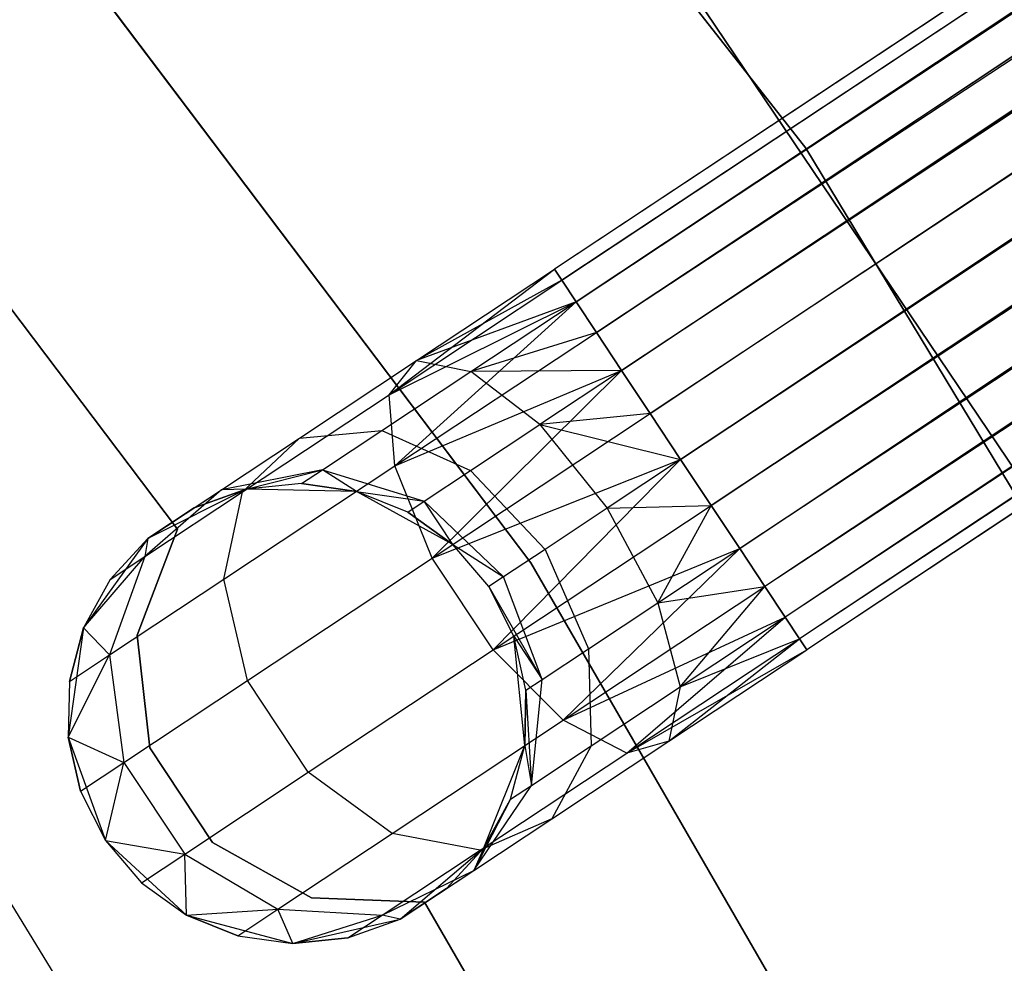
# Model space of a CAD drawing. Extents: x -189 to 189, y -189 to 189.
# Tile 273 of 338: x 33.17 to 37.45, y 21.64 to 25.75. Entities that reach past the tile are written whole.
import ezdxf

# ---------------------------------------------------------------- set-up
doc = ezdxf.new("R2010")
doc.units = 0
doc.header["$LTSCALE"] = 25.4
doc.layers.get('0').update_dxf_attribs({"linetype": 'CONTINUOUS'})

# ---------------------------------------------------------------- blocks, each defined once
blk = doc.blocks.new('NL2500012474_STL')
at = {"color": 0}
for p, q in [((331.2076, 93.8981, 177.3795), (226.8059, 24.719, 177.6205)), ((331.2076, 93.8981, 177.3795), (226.8059, 24.719, 177.3795)), ((331.2076, 93.8981, 177.3795), (226.8059, 24.719, 177.6205)), ((331.2076, 93.8981, 177.3795), (226.8059, 24.719, 177.3795)), ((226.8377, 24.6709, 177.1454), (331.2076, 93.8981, 177.3795)), ((226.8377, 24.6709, 177.1454), (331.2076, 93.8981, 177.3795)), ((226.8996, 24.5775, 176.9319), (331.2076, 93.8981, 177.3795)), ((226.8996, 24.5775, 176.9319), (331.2076, 93.8981, 177.3795)), ((331.2395, 93.85, 177.8546), (226.8059, 24.719, 177.6205)), ((331.2395, 93.85, 177.8546), (226.8059, 24.719, 177.6205)), ((331.2395, 93.85, 177.8546), (226.8377, 24.6709, 177.8546)), ((331.2395, 93.85, 177.8546), (226.8377, 24.6709, 177.8546)), ((331.2395, 93.85, 177.8546), (226.8996, 24.5775, 178.0681)), ((331.2395, 93.85, 177.8546), (226.8996, 24.5775, 178.0681)), ((226.8996, 24.5775, 176.9319), (331.3014, 93.7566, 176.9319)), ((226.8996, 24.5775, 176.9319), (331.3014, 93.7566, 176.9319)), ((226.9879, 24.4442, 176.7515), (331.3014, 93.7566, 176.9319)), ((226.9879, 24.4442, 176.7515), (331.3014, 93.7566, 176.9319)), ((227.0975, 24.2789, 176.6146), (331.3014, 93.7566, 176.9319)), ((227.0975, 24.2789, 176.6146), (331.3014, 93.7566, 176.9319)), ((331.3896, 93.6233, 178.2485), (226.8996, 24.5775, 178.0681)), ((331.3896, 93.6233, 178.2485), (226.8996, 24.5775, 178.0681)), ((331.3896, 93.6233, 178.2485), (226.9879, 24.4442, 178.2485)), ((331.3896, 93.6233, 178.2485), (226.9879, 24.4442, 178.2485)), ((331.4992, 93.4579, 176.6146), (227.0975, 24.2789, 176.6146)), ((331.4992, 93.4579, 176.6146), (227.0975, 24.2789, 176.6146)), ((227.222, 24.091, 176.5291), (331.4992, 93.4579, 176.6146)), ((227.222, 24.091, 176.5291), (331.4992, 93.4579, 176.6146)), ((227.3542, 23.8915, 176.5), (331.4992, 93.4579, 176.6146)), ((227.3542, 23.8915, 176.5), (331.4992, 93.4579, 176.6146)), ((331.6237, 93.2701, 178.4709), (226.9879, 24.4442, 178.2485)), ((331.6237, 93.2701, 178.4709), (226.9879, 24.4442, 178.2485)), ((331.6237, 93.2701, 178.4709), (227.0975, 24.2789, 178.3855)), ((331.6237, 93.2701, 178.4709), (227.0975, 24.2789, 178.3855)), ((331.6237, 93.2701, 178.4709), (227.222, 24.091, 178.4709)), ((331.6237, 93.2701, 178.4709), (227.222, 24.091, 178.4709)), ((331.756, 93.0706, 178.5), (227.3542, 23.8915, 178.5)), ((331.756, 93.0706, 178.5), (227.3542, 23.8915, 178.5)), ((227.3542, 23.8915, 176.5), (331.756, 93.0706, 176.5)), ((227.3542, 23.8915, 176.5), (331.756, 93.0706, 176.5)), ((227.4864, 23.692, 176.5291), (331.756, 93.0706, 176.5)), ((227.4864, 23.692, 176.5291), (331.756, 93.0706, 176.5)), ((227.6109, 23.5041, 176.6146), (331.756, 93.0706, 176.5)), ((227.6109, 23.5041, 176.6146), (331.756, 93.0706, 176.5)), ((331.8881, 92.8711, 178.4709), (227.4864, 23.692, 178.4709)), ((331.8881, 92.8711, 178.4709), (227.4864, 23.692, 178.4709)), ((332.0126, 92.6832, 176.6146), (227.6109, 23.5041, 176.6146)), ((332.0126, 92.6832, 176.6146), (227.6109, 23.5041, 176.6146)), ((332.0126, 92.6832, 176.6146), (227.7205, 23.3387, 176.7515)), ((332.0126, 92.6832, 176.6146), (227.7205, 23.3387, 176.7515)), ((332.0126, 92.6832, 176.6146), (227.8088, 23.2054, 176.9319)), ((332.0126, 92.6832, 176.6146), (227.8088, 23.2054, 176.9319)), ((332.1222, 92.5178, 178.2485), (227.4864, 23.692, 178.4709)), ((332.1222, 92.5178, 178.2485), (227.4864, 23.692, 178.4709)), ((332.1222, 92.5178, 178.2485), (227.6109, 23.5041, 178.3855)), ((332.1222, 92.5178, 178.2485), (227.6109, 23.5041, 178.3855)), ((332.1222, 92.5178, 178.2485), (227.7205, 23.3387, 178.2485)), ((332.1222, 92.5178, 178.2485), (227.7205, 23.3387, 178.2485)), ((332.2105, 92.3845, 176.9319), (227.8088, 23.2054, 176.9319)), ((332.2105, 92.3845, 176.9319), (227.8088, 23.2054, 176.9319)), ((332.2105, 92.3845, 176.9319), (227.8707, 23.112, 177.1454)), ((332.2105, 92.3845, 176.9319), (227.8707, 23.112, 177.1454)), ((332.2105, 92.3845, 176.9319), (227.9025, 23.0639, 177.3795)), ((332.2105, 92.3845, 176.9319), (227.9025, 23.0639, 177.3795)), ((332.2724, 92.2911, 177.8546), (227.7205, 23.3387, 178.2485)), ((332.2724, 92.2911, 177.8546), (227.7205, 23.3387, 178.2485)), ((332.2724, 92.2911, 177.8546), (227.8088, 23.2054, 178.0681)), ((332.2724, 92.2911, 177.8546), (227.8088, 23.2054, 178.0681)), ((332.2724, 92.2911, 177.8546), (227.8707, 23.112, 177.8546)), ((332.2724, 92.2911, 177.8546), (227.8707, 23.112, 177.8546)), ((332.3043, 92.243, 177.3795), (227.8707, 23.112, 177.8546)), ((332.3043, 92.243, 177.3795), (227.8707, 23.112, 177.8546)), ((332.3043, 92.243, 177.3795), (227.9025, 23.0639, 177.3795)), ((332.3043, 92.243, 177.3795), (227.9025, 23.0639, 177.6205)), ((332.3043, 92.243, 177.3795), (227.9025, 23.0639, 177.3795)), ((332.3043, 92.243, 177.3795), (227.9025, 23.0639, 177.6205)), ((227.8987, 25.2444, 186), (224.5884, 29.4697, 186)), ((224.5884, 29.4697, 178.5), (227.8987, 25.2444, 178.5)), ((227.8987, 25.2444, 186), (224.5884, 29.4697, 186)), ((224.5884, 29.4697, 178.5), (227.8987, 25.2444, 178.5)), ((223.5538, 27.6126, 186), (226.7035, 23.4418, 186)), ((226.7035, 23.4418, 178.5), (223.5538, 27.6126, 178.5)), ((226.7035, 23.4418, 178.5), (223.5538, 27.6126, 178.5)), ((223.5538, 27.6126, 186), (226.7035, 23.4418, 186)), ((229.6583, 22.5815, 186), (226.6561, 27.0384, 186)), ((226.6561, 27.0384, 187), (229.6583, 22.5815, 187)), ((229.6583, 22.5815, 186), (226.6561, 27.0384, 186)), ((226.6561, 27.0384, 187), (229.6583, 22.5815, 187)), ((223.2752, 26.0932, 185), (225.1669, 23.5881, 185)), ((225.1669, 23.5881, 183), (223.2752, 26.0932, 183)), ((225.1669, 23.5881, 183), (223.2752, 26.0932, 183)), ((223.2752, 26.0932, 185), (225.1669, 23.5881, 185)), ((230.6756, 20.6508, 186), (227.8987, 25.2444, 186)), ((227.8987, 25.2444, 178.5), (230.6756, 20.6508, 178.5)), ((227.8987, 25.2444, 186), (227.8987, 25.2444, 178.5)), ((230.6756, 20.6508, 186), (227.8987, 25.2444, 186)), ((227.8987, 25.2444, 178.5), (230.6756, 20.6508, 178.5)), ((227.8987, 25.2444, 186), (227.8987, 25.2444, 178.5)), ((226.0866, 24.1732, 177.3246), (226.8059, 24.719, 177.3795)), ((226.0866, 24.1732, 177.3246), (226.8059, 24.719, 177.3795)), ((226.2063, 24.3217, 177.7636), (226.8059, 24.719, 177.3795)), ((226.2063, 24.3217, 177.7636), (226.8059, 24.719, 177.6205)), ((226.2063, 24.3217, 177.7636), (226.8059, 24.719, 177.3795)), ((226.2063, 24.3217, 177.7636), (226.8059, 24.719, 177.6205)), ((226.8059, 24.719, 177.3795), (226.8377, 24.6709, 177.1454)), ((226.8377, 24.6709, 177.8546), (226.8059, 24.719, 177.6205)), ((226.8377, 24.6709, 177.8546), (226.8059, 24.719, 177.6205)), ((226.8059, 24.719, 177.3795), (226.8377, 24.6709, 177.1454)), ((226.0866, 24.1732, 177.3246), (226.8377, 24.6709, 177.1454)), ((226.0866, 24.1732, 177.3246), (226.8377, 24.6709, 177.1454)), ((226.8377, 24.6709, 177.8546), (226.2063, 24.3217, 177.7636)), ((226.8377, 24.6709, 177.8546), (226.2063, 24.3217, 177.7636)), ((226.8377, 24.6709, 177.1454), (226.8996, 24.5775, 176.9319)), ((226.8996, 24.5775, 178.0681), (226.8377, 24.6709, 177.8546)), ((226.8996, 24.5775, 178.0681), (226.8377, 24.6709, 177.8546)), ((226.8377, 24.6709, 177.1454), (226.8996, 24.5775, 176.9319)), ((226.0866, 24.1732, 177.3246), (226.8996, 24.5775, 176.9319)), ((226.0866, 24.1732, 177.3246), (226.8996, 24.5775, 176.9319)), ((226.1111, 23.8633, 176.9607), (226.8996, 24.5775, 176.9319)), ((226.1111, 23.8633, 176.9607), (226.8996, 24.5775, 176.9319)), ((226.8996, 24.5775, 178.0681), (226.2063, 24.3217, 177.7636)), ((226.8996, 24.5775, 178.0681), (226.2063, 24.3217, 177.7636)), ((226.4428, 24.2748, 178.1771), (226.8996, 24.5775, 178.0681)), ((226.4428, 24.2748, 178.1771), (226.8996, 24.5775, 178.0681)), ((226.8996, 24.5775, 176.9319), (226.9879, 24.4442, 176.7515)), ((226.9879, 24.4442, 178.2485), (226.8996, 24.5775, 178.0681)), ((226.9879, 24.4442, 178.2485), (226.8996, 24.5775, 178.0681)), ((226.8996, 24.5775, 176.9319), (226.9879, 24.4442, 176.7515)), ((226.1111, 23.8633, 176.9607), (226.9879, 24.4442, 176.7515)), ((226.1111, 23.8633, 176.9607), (226.9879, 24.4442, 176.7515)), ((226.9879, 24.4442, 178.2485), (226.4428, 24.2748, 178.1771)), ((226.9879, 24.4442, 178.2485), (226.4428, 24.2748, 178.1771)), ((226.9879, 24.4442, 176.7515), (227.0975, 24.2789, 176.6146)), ((227.0975, 24.2789, 178.3855), (226.9879, 24.4442, 178.2485)), ((227.0975, 24.2789, 178.3855), (226.9879, 24.4442, 178.2485)), ((226.9879, 24.4442, 176.7515), (227.0975, 24.2789, 176.6146)), ((225.698, 23.9849, 178.171), (226.2063, 24.3217, 177.7636)), ((225.698, 23.9849, 178.171), (226.2063, 24.3217, 177.7636)), ((226.0866, 24.1732, 177.3246), (226.2063, 24.3217, 177.7636)), ((226.0866, 24.1732, 177.3246), (226.2063, 24.3217, 177.7636)), ((226.2063, 24.3217, 177.7636), (226.4428, 24.2748, 178.1771)), ((226.2063, 24.3217, 177.7636), (226.4428, 24.2748, 178.1771)), ((226.0556, 24.0182, 178.4875), (226.4428, 24.2748, 178.1771)), ((226.0556, 24.0182, 178.4875), (226.4428, 24.2748, 178.1771)), ((226.1111, 23.8633, 176.9607), (227.0975, 24.2789, 176.6146)), ((226.1111, 23.8633, 176.9607), (227.0975, 24.2789, 176.6146)), ((226.2743, 23.4629, 176.7552), (227.0975, 24.2789, 176.6146)), ((226.2743, 23.4629, 176.7552), (227.0975, 24.2789, 176.6146)), ((227.0975, 24.2789, 178.3855), (226.4428, 24.2748, 178.1771)), ((227.0975, 24.2789, 178.3855), (226.4428, 24.2748, 178.1771)), ((226.742, 24.0433, 178.4703), (226.4428, 24.2748, 178.1771)), ((226.742, 24.0433, 178.4703), (226.4428, 24.2748, 178.1771)), ((227.0975, 24.2789, 178.3855), (226.742, 24.0433, 178.4703)), ((227.0975, 24.2789, 178.3855), (226.742, 24.0433, 178.4703)), ((227.0975, 24.2789, 176.6146), (227.222, 24.091, 176.5291)), ((227.222, 24.091, 178.4709), (227.0975, 24.2789, 178.3855)), ((227.222, 24.091, 178.4709), (227.0975, 24.2789, 178.3855)), ((227.0975, 24.2789, 176.6146), (227.222, 24.091, 176.5291)), ((225.4498, 23.7512, 177.8351), (226.0866, 24.1732, 177.3246)), ((225.4498, 23.7512, 177.8351), (226.0866, 24.1732, 177.3246)), ((226.1111, 23.8633, 176.9607), (226.0866, 24.1732, 177.3246)), ((226.1111, 23.8633, 176.9607), (226.0866, 24.1732, 177.3246)), ((226.2743, 23.4629, 176.7552), (227.222, 24.091, 176.5291)), ((226.2743, 23.4629, 176.7552), (227.222, 24.091, 176.5291)), ((227.222, 24.091, 178.4709), (226.742, 24.0433, 178.4703)), ((227.222, 24.091, 178.4709), (226.742, 24.0433, 178.4703)), ((227.222, 24.091, 176.5291), (227.3542, 23.8915, 176.5)), ((227.3542, 23.8915, 178.5), (227.222, 24.091, 178.4709)), ((227.3542, 23.8915, 178.5), (227.222, 24.091, 178.4709)), ((227.222, 24.091, 176.5291), (227.3542, 23.8915, 176.5)), ((225.698, 23.9849, 178.171), (226.0556, 24.0182, 178.4875)), ((225.698, 23.9849, 178.171), (226.0556, 24.0182, 178.4875)), ((225.7968, 23.8468, 178.952), (226.0556, 24.0182, 178.4875)), ((225.7968, 23.8468, 178.952), (226.0556, 24.0182, 178.4875)), ((226.0556, 24.0182, 178.4875), (226.4406, 23.8435, 178.7119)), ((226.0556, 24.0182, 178.4875), (226.4406, 23.8435, 178.7119)), ((226.4406, 23.8435, 178.7119), (226.742, 24.0433, 178.4703)), ((226.4406, 23.8435, 178.7119), (226.742, 24.0433, 178.4703)), ((226.742, 24.0433, 178.4703), (227.3542, 23.8915, 178.5)), ((226.742, 24.0433, 178.4703), (227.3542, 23.8915, 178.5)), ((226.742, 24.0433, 178.4703), (227.0352, 23.6801, 178.5761)), ((226.742, 24.0433, 178.4703), (227.0352, 23.6801, 178.5761)), ((225.3584, 23.7599, 178.7808), (225.698, 23.9849, 178.171)), ((225.3584, 23.7599, 178.7808), (225.698, 23.9849, 178.171)), ((225.4498, 23.7512, 177.8351), (225.698, 23.9849, 178.171)), ((225.4498, 23.7512, 177.8351), (225.698, 23.9849, 178.171)), ((226.2743, 23.4629, 176.7552), (227.3542, 23.8915, 176.5)), ((226.2743, 23.4629, 176.7552), (227.3542, 23.8915, 176.5)), ((226.5387, 23.064, 176.7552), (227.3542, 23.8915, 176.5)), ((226.5387, 23.064, 176.7552), (227.3542, 23.8915, 176.5)), ((227.3542, 23.8915, 178.5), (227.0352, 23.6801, 178.5761)), ((227.3542, 23.8915, 178.5), (227.0352, 23.6801, 178.5761)), ((227.4864, 23.692, 178.4709), (227.3542, 23.8915, 178.5)), ((227.3542, 23.8915, 176.5), (227.4864, 23.692, 176.5291)), ((227.4864, 23.692, 178.4709), (227.3542, 23.8915, 178.5)), ((227.3542, 23.8915, 176.5), (227.4864, 23.692, 176.5291)), ((225.7968, 23.8468, 178.952), (225.3584, 23.7599, 178.7808)), ((225.7968, 23.8468, 178.952), (225.3584, 23.7599, 178.7808)), ((225.3678, 23.3707, 177.5565), (226.1111, 23.8633, 176.9607)), ((225.3678, 23.3707, 177.5565), (226.1111, 23.8633, 176.9607)), ((225.4661, 23.762, 179.5), (225.7968, 23.8468, 178.952)), ((225.4661, 23.762, 179.5), (225.7968, 23.8468, 178.952)), ((225.706, 23.7865, 179.5), (225.7968, 23.8468, 178.952)), ((225.706, 23.7865, 179.5), (225.7968, 23.8468, 178.952)), ((225.7968, 23.8468, 178.952), (226.2392, 23.7101, 179.0735)), ((225.9447, 23.753, 179.5), (225.7968, 23.8468, 178.952)), ((225.9447, 23.753, 179.5), (225.7968, 23.8468, 178.952)), ((225.7968, 23.8468, 178.952), (226.2392, 23.7101, 179.0735)), ((226.2743, 23.4629, 176.7552), (226.1111, 23.8633, 176.9607)), ((226.2743, 23.4629, 176.7552), (226.1111, 23.8633, 176.9607)), ((226.2392, 23.7101, 179.0735), (226.4406, 23.8435, 178.7119)), ((226.2392, 23.7101, 179.0735), (226.4406, 23.8435, 178.7119)), ((226.4406, 23.8435, 178.7119), (226.7648, 23.5009, 178.7929)), ((226.4406, 23.8435, 178.7119), (226.7648, 23.5009, 178.7929)), ((225.3584, 23.7599, 178.7808), (225.0243, 23.4693, 178.599)), ((225.3584, 23.7599, 178.7808), (225.0243, 23.4693, 178.599)), ((225.4661, 23.762, 185), (225.0382, 23.5477, 185)), ((225.4661, 23.762, 185), (225.0382, 23.5477, 185)), ((225.0382, 23.5477, 179.5), (225.3584, 23.7599, 178.7808)), ((225.0382, 23.5477, 179.5), (225.3584, 23.7599, 178.7808)), ((225.4661, 23.762, 179.5), (225.2392, 23.6808, 179.5)), ((225.2392, 23.6808, 179.5), (225.4661, 23.762, 185)), ((225.2392, 23.6808, 179.5), (225.4661, 23.762, 185)), ((225.4661, 23.762, 179.5), (225.2392, 23.6808, 179.5)), ((225.2392, 23.6808, 179.5), (225.3584, 23.7599, 178.7808)), ((225.2392, 23.6808, 179.5), (225.3584, 23.7599, 178.7808)), ((225.4661, 23.762, 179.5), (225.3584, 23.7599, 178.7808)), ((225.4661, 23.762, 179.5), (225.3584, 23.7599, 178.7808)), ((225.706, 23.7865, 179.5), (225.4661, 23.762, 185)), ((225.706, 23.7865, 179.5), (225.4661, 23.762, 179.5)), ((225.706, 23.7865, 179.5), (225.4661, 23.762, 185)), ((225.706, 23.7865, 179.5), (225.4661, 23.762, 179.5)), ((225.9447, 23.753, 185), (225.4661, 23.762, 185)), ((225.9447, 23.753, 185), (225.4661, 23.762, 185)), ((225.4661, 23.762, 179.5), (225.4661, 23.762, 185)), ((225.4661, 23.762, 179.5), (225.4661, 23.762, 185)), ((225.9447, 23.753, 179.5), (225.706, 23.7865, 179.5)), ((225.706, 23.7865, 179.5), (225.9447, 23.753, 185)), ((225.706, 23.7865, 179.5), (225.9447, 23.753, 185)), ((225.9447, 23.753, 179.5), (225.706, 23.7865, 179.5)), ((225.0243, 23.4693, 178.599), (225.4498, 23.7512, 177.8351)), ((225.0243, 23.4693, 178.599), (225.4498, 23.7512, 177.8351)), ((225.3678, 23.3707, 177.5565), (225.4498, 23.7512, 177.8351)), ((225.3678, 23.3707, 177.5565), (225.4498, 23.7512, 177.8351)), ((226.3642, 23.5225, 185), (225.9447, 23.753, 185)), ((226.1684, 23.6632, 179.5), (225.9447, 23.753, 185)), ((226.3642, 23.5225, 185), (225.9447, 23.753, 185)), ((226.1684, 23.6632, 179.5), (225.9447, 23.753, 179.5)), ((225.9447, 23.753, 179.5), (225.9447, 23.753, 185)), ((226.1684, 23.6632, 179.5), (225.9447, 23.753, 185)), ((225.9447, 23.753, 179.5), (225.9447, 23.753, 185)), ((225.9447, 23.753, 179.5), (226.2392, 23.7101, 179.0735)), ((225.9447, 23.753, 179.5), (226.2392, 23.7101, 179.0735)), ((226.1684, 23.6632, 179.5), (225.9447, 23.753, 179.5)), ((225.2392, 23.6808, 179.5), (225.0382, 23.5477, 185)), ((225.2392, 23.6808, 179.5), (225.0382, 23.5477, 185)), ((226.1684, 23.6632, 179.5), (226.2392, 23.7101, 179.0735)), ((226.1684, 23.6632, 179.5), (226.2392, 23.7101, 179.0735)), ((226.3642, 23.5225, 179.5), (226.2392, 23.7101, 179.0735)), ((226.2392, 23.7101, 179.0735), (226.5841, 23.3811, 179.1173)), ((226.2392, 23.7101, 179.0735), (226.5841, 23.3811, 179.1173)), ((226.3642, 23.5225, 179.5), (226.2392, 23.7101, 179.0735)), ((226.5387, 23.064, 176.7552), (227.4864, 23.692, 176.5291)), ((226.5387, 23.064, 176.7552), (227.4864, 23.692, 176.5291)), ((227.0352, 23.6801, 178.5761), (226.7648, 23.5009, 178.7929)), ((227.0352, 23.6801, 178.5761), (226.7648, 23.5009, 178.7929)), ((227.0352, 23.6801, 178.5761), (227.4864, 23.692, 178.4709)), ((227.0352, 23.6801, 178.5761), (227.4864, 23.692, 178.4709)), ((227.0352, 23.6801, 178.5761), (227.2554, 23.2685, 178.4703)), ((227.0352, 23.6801, 178.5761), (227.2554, 23.2685, 178.4703)), ((227.2554, 23.2685, 178.4703), (227.4864, 23.692, 178.4709)), ((227.2554, 23.2685, 178.4703), (227.4864, 23.692, 178.4709)), ((227.6109, 23.5041, 178.3855), (227.4864, 23.692, 178.4709)), ((227.4864, 23.692, 176.5291), (227.6109, 23.5041, 176.6146)), ((227.6109, 23.5041, 178.3855), (227.4864, 23.692, 178.4709)), ((227.4864, 23.692, 176.5291), (227.6109, 23.5041, 176.6146)), ((226.3642, 23.5225, 179.5), (226.1684, 23.6632, 179.5)), ((226.1684, 23.6632, 179.5), (226.3642, 23.5225, 185)), ((226.1684, 23.6632, 179.5), (226.3642, 23.5225, 185)), ((226.3642, 23.5225, 179.5), (226.1684, 23.6632, 179.5)), ((225.1669, 23.5881, 185), (224.9923, 23.1273, 185)), ((224.9923, 23.1273, 183), (225.1669, 23.5881, 183)), ((224.9923, 23.1273, 183), (225.1669, 23.5881, 183)), ((225.1669, 23.5881, 185), (224.9923, 23.1273, 185)), ((225.1669, 23.5881, 185), (225.1669, 23.5881, 183)), ((225.1669, 23.5881, 185), (225.1669, 23.5881, 183)), ((225.0382, 23.5477, 185), (224.7589, 23.159, 185)), ((225.0382, 23.5477, 185), (224.7589, 23.159, 185)), ((225.0382, 23.5477, 179.5), (224.8749, 23.3703, 179.5)), ((224.8749, 23.3703, 179.5), (225.0382, 23.5477, 185)), ((224.8749, 23.3703, 179.5), (225.0382, 23.5477, 185)), ((225.0382, 23.5477, 179.5), (224.8749, 23.3703, 179.5)), ((225.0382, 23.5477, 179.5), (225.0243, 23.4693, 178.599)), ((225.0382, 23.5477, 179.5), (225.0243, 23.4693, 178.599)), ((225.0382, 23.5477, 179.5), (225.0382, 23.5477, 185)), ((225.0382, 23.5477, 179.5), (225.0382, 23.5477, 185)), ((226.5206, 23.3391, 185), (226.3642, 23.5225, 185)), ((226.5206, 23.3391, 179.5), (226.3642, 23.5225, 179.5)), ((226.3642, 23.5225, 179.5), (226.3642, 23.5225, 185)), ((226.5206, 23.3391, 185), (226.3642, 23.5225, 185)), ((226.3642, 23.5225, 179.5), (226.3642, 23.5225, 185)), ((226.3642, 23.5225, 179.5), (226.5841, 23.3811, 179.1173)), ((226.3642, 23.5225, 179.5), (226.5841, 23.3811, 179.1173)), ((226.5206, 23.3391, 179.5), (226.3642, 23.5225, 179.5)), ((226.5387, 23.064, 176.7552), (227.6109, 23.5041, 176.6146)), ((226.5387, 23.064, 176.7552), (227.6109, 23.5041, 176.6146)), ((226.7648, 23.5009, 178.7929), (226.5841, 23.3811, 179.1173)), ((226.7648, 23.5009, 178.7929), (226.5841, 23.3811, 179.1173)), ((226.7648, 23.5009, 178.7929), (226.9539, 23.0687, 178.7119)), ((226.7648, 23.5009, 178.7929), (226.9539, 23.0687, 178.7119)), ((226.8437, 22.7577, 176.9607), (227.6109, 23.5041, 176.6146)), ((226.8437, 22.7577, 176.9607), (227.6109, 23.5041, 176.6146)), ((227.2554, 23.2685, 178.4703), (227.6109, 23.5041, 178.3855)), ((227.2554, 23.2685, 178.4703), (227.6109, 23.5041, 178.3855)), ((227.7205, 23.3387, 178.2485), (227.6109, 23.5041, 178.3855)), ((227.6109, 23.5041, 176.6146), (227.7205, 23.3387, 176.7515)), ((227.6109, 23.5041, 176.6146), (227.7205, 23.3387, 176.7515)), ((227.7205, 23.3387, 178.2485), (227.6109, 23.5041, 178.3855)), ((224.7589, 23.159, 179.5), (225.0243, 23.4693, 178.599)), ((224.7589, 23.159, 179.5), (225.0243, 23.4693, 178.599)), ((225.0243, 23.4693, 178.599), (224.8712, 23.0416, 178.4482)), ((225.0243, 23.4693, 178.599), (224.8712, 23.0416, 178.4482)), ((224.8749, 23.3703, 179.5), (225.0243, 23.4693, 178.599)), ((224.8749, 23.3703, 179.5), (225.0243, 23.4693, 178.599)), ((225.4708, 22.9306, 177.3992), (226.2743, 23.4629, 176.7552)), ((225.4708, 22.9306, 177.3992), (226.2743, 23.4629, 176.7552)), ((226.5387, 23.064, 176.7552), (226.2743, 23.4629, 176.7552)), ((226.5387, 23.064, 176.7552), (226.2743, 23.4629, 176.7552)), ((226.7035, 23.4418, 186), (229.3168, 18.9155, 186)), ((229.3168, 18.9155, 178.5), (226.7035, 23.4418, 178.5)), ((226.7035, 23.4418, 178.5), (226.7035, 23.4418, 186)), ((226.7035, 23.4418, 178.5), (226.7035, 23.4418, 186)), ((229.3168, 18.9155, 178.5), (226.7035, 23.4418, 178.5)), ((226.7035, 23.4418, 186), (229.3168, 18.9155, 186)), ((224.8712, 23.0416, 178.4482), (225.3678, 23.3707, 177.5565)), ((224.8712, 23.0416, 178.4482), (225.3678, 23.3707, 177.5565)), ((225.4708, 22.9306, 177.3992), (225.3678, 23.3707, 177.5565)), ((225.4708, 22.9306, 177.3992), (225.3678, 23.3707, 177.5565)), ((226.5841, 23.3811, 179.1173), (226.5206, 23.3391, 179.5)), ((226.5841, 23.3811, 179.1173), (226.5206, 23.3391, 179.5)), ((226.7525, 22.9353, 179.0735), (226.5841, 23.3811, 179.1173)), ((226.7525, 22.9353, 179.0735), (226.5841, 23.3811, 179.1173)), ((224.8749, 23.3703, 179.5), (224.7589, 23.159, 185)), ((224.8749, 23.3703, 179.5), (224.7589, 23.159, 179.5)), ((224.8749, 23.3703, 179.5), (224.7589, 23.159, 185)), ((224.8749, 23.3703, 179.5), (224.7589, 23.159, 179.5)), ((226.6286, 23.1235, 185), (226.5206, 23.3391, 185)), ((226.6286, 23.1235, 179.5), (226.5206, 23.3391, 179.5)), ((226.5206, 23.3391, 179.5), (226.5206, 23.3391, 185)), ((226.6286, 23.1235, 185), (226.5206, 23.3391, 185)), ((226.5206, 23.3391, 179.5), (226.5206, 23.3391, 185)), ((226.5206, 23.3391, 179.5), (226.7525, 22.9353, 179.0735)), ((226.6286, 23.1235, 179.5), (226.5206, 23.3391, 179.5)), ((226.5206, 23.3391, 179.5), (226.7525, 22.9353, 179.0735)), ((226.8437, 22.7577, 176.9607), (227.7205, 23.3387, 176.7515)), ((226.8437, 22.7577, 176.9607), (227.7205, 23.3387, 176.7515)), ((227.2554, 23.2685, 178.4703), (227.7205, 23.3387, 178.2485)), ((227.2554, 23.2685, 178.4703), (227.7205, 23.3387, 178.2485)), ((227.352, 22.9027, 178.1771), (227.7205, 23.3387, 178.2485)), ((227.352, 22.9027, 178.1771), (227.7205, 23.3387, 178.2485)), ((227.8088, 23.2054, 178.0681), (227.7205, 23.3387, 178.2485)), ((227.7205, 23.3387, 176.7515), (227.8088, 23.2054, 176.9319)), ((227.7205, 23.3387, 176.7515), (227.8088, 23.2054, 176.9319)), ((227.8088, 23.2054, 178.0681), (227.7205, 23.3387, 178.2485)), ((226.9539, 23.0687, 178.7119), (227.2554, 23.2685, 178.4703)), ((226.9539, 23.0687, 178.7119), (227.2554, 23.2685, 178.4703)), ((227.2554, 23.2685, 178.4703), (227.352, 22.9027, 178.1771)), ((227.2554, 23.2685, 178.4703), (227.352, 22.9027, 178.1771)), ((226.8437, 22.7577, 176.9607), (227.8088, 23.2054, 176.9319)), ((226.8437, 22.7577, 176.9607), (227.8088, 23.2054, 176.9319)), ((227.1196, 22.6143, 177.3246), (227.8088, 23.2054, 176.9319)), ((227.1196, 22.6143, 177.3246), (227.8088, 23.2054, 176.9319)), ((227.352, 22.9027, 178.1771), (227.8088, 23.2054, 178.0681)), ((227.352, 22.9027, 178.1771), (227.8088, 23.2054, 178.0681)), ((227.8707, 23.112, 177.8546), (227.8088, 23.2054, 178.0681)), ((227.8088, 23.2054, 176.9319), (227.8707, 23.112, 177.1454)), ((227.8088, 23.2054, 176.9319), (227.8707, 23.112, 177.1454)), ((227.8707, 23.112, 177.8546), (227.8088, 23.2054, 178.0681)), ((224.7589, 23.159, 185), (224.6922, 22.685, 185)), ((224.7589, 23.159, 185), (224.6922, 22.685, 185)), ((224.7589, 23.159, 179.5), (224.6968, 22.9261, 179.5)), ((224.6968, 22.9261, 179.5), (224.7589, 23.159, 185)), ((224.6968, 22.9261, 179.5), (224.7589, 23.159, 185)), ((224.7589, 23.159, 179.5), (224.6968, 22.9261, 179.5)), ((224.7589, 23.159, 179.5), (224.7589, 23.159, 185)), ((224.7589, 23.159, 179.5), (224.7589, 23.159, 185)), ((224.7589, 23.159, 179.5), (224.8712, 23.0416, 178.4482)), ((224.7589, 23.159, 179.5), (224.8712, 23.0416, 178.4482)), ((224.9923, 23.1273, 185), (224.9923, 23.1273, 183)), ((224.9923, 23.1273, 185), (224.9923, 23.1273, 183)), ((224.9923, 23.1273, 185), (225.0471, 22.6376, 185)), ((225.0471, 22.6376, 183), (224.9923, 23.1273, 183)), ((225.0471, 22.6376, 183), (224.9923, 23.1273, 183)), ((224.9923, 23.1273, 185), (225.0471, 22.6376, 185)), ((226.6772, 22.6474, 185), (226.6286, 23.1235, 185)), ((226.6818, 22.8884, 179.5), (226.6286, 23.1235, 185)), ((226.6772, 22.6474, 185), (226.6286, 23.1235, 185)), ((226.6818, 22.8884, 179.5), (226.6286, 23.1235, 185)), ((226.6818, 22.8884, 179.5), (226.6286, 23.1235, 179.5)), ((226.6286, 23.1235, 179.5), (226.6286, 23.1235, 185)), ((226.6286, 23.1235, 179.5), (226.6286, 23.1235, 185)), ((226.6286, 23.1235, 179.5), (226.7525, 22.9353, 179.0735)), ((226.6286, 23.1235, 179.5), (226.7525, 22.9353, 179.0735)), ((226.6818, 22.8884, 179.5), (226.6286, 23.1235, 179.5)), ((227.1196, 22.6143, 177.3246), (227.8707, 23.112, 177.1454)), ((227.1196, 22.6143, 177.3246), (227.8707, 23.112, 177.1454)), ((227.303, 22.6666, 177.7636), (227.8707, 23.112, 177.8546)), ((227.303, 22.6666, 177.7636), (227.8707, 23.112, 177.8546)), ((227.352, 22.9027, 178.1771), (227.8707, 23.112, 177.8546)), ((227.352, 22.9027, 178.1771), (227.8707, 23.112, 177.8546)), ((227.9025, 23.0639, 177.6205), (227.8707, 23.112, 177.8546)), ((227.8707, 23.112, 177.1454), (227.9025, 23.0639, 177.3795)), ((227.8707, 23.112, 177.1454), (227.9025, 23.0639, 177.3795)), ((227.9025, 23.0639, 177.6205), (227.8707, 23.112, 177.8546)), ((224.6922, 22.685, 179.5), (224.8712, 23.0416, 178.4482)), ((224.6922, 22.685, 179.5), (224.8712, 23.0416, 178.4482)), ((224.6968, 22.9261, 179.5), (224.8712, 23.0416, 178.4482)), ((224.6968, 22.9261, 179.5), (224.8712, 23.0416, 178.4482)), ((224.8712, 23.0416, 178.4482), (224.934, 22.5748, 178.3631)), ((224.8712, 23.0416, 178.4482), (224.934, 22.5748, 178.3631)), ((225.7352, 22.5316, 177.3992), (226.5387, 23.064, 176.7552)), ((225.7352, 22.5316, 177.3992), (226.5387, 23.064, 176.7552)), ((226.8437, 22.7577, 176.9607), (226.5387, 23.064, 176.7552)), ((226.8437, 22.7577, 176.9607), (226.5387, 23.064, 176.7552)), ((226.7525, 22.9353, 179.0735), (226.9539, 23.0687, 178.7119)), ((226.7525, 22.9353, 179.0735), (226.9539, 23.0687, 178.7119)), ((226.9539, 23.0687, 178.7119), (226.9648, 22.6461, 178.4875)), ((226.9539, 23.0687, 178.7119), (226.9648, 22.6461, 178.4875)), ((227.1196, 22.6143, 177.3246), (227.9025, 23.0639, 177.3795)), ((227.1196, 22.6143, 177.3246), (227.9025, 23.0639, 177.3795)), ((227.303, 22.6666, 177.7636), (227.9025, 23.0639, 177.6205)), ((227.303, 22.6666, 177.7636), (227.9025, 23.0639, 177.3795)), ((227.303, 22.6666, 177.7636), (227.9025, 23.0639, 177.6205)), ((227.303, 22.6666, 177.7636), (227.9025, 23.0639, 177.3795)), ((224.6968, 22.9261, 179.5), (224.6922, 22.685, 185)), ((224.6968, 22.9261, 179.5), (224.6922, 22.685, 179.5)), ((224.6968, 22.9261, 179.5), (224.6922, 22.685, 185)), ((224.6968, 22.9261, 179.5), (224.6922, 22.685, 179.5)), ((224.934, 22.5748, 178.3631), (225.4708, 22.9306, 177.3992)), ((224.934, 22.5748, 178.3631), (225.4708, 22.9306, 177.3992)), ((225.7352, 22.5316, 177.3992), (225.4708, 22.9306, 177.3992)), ((225.7352, 22.5316, 177.3992), (225.4708, 22.9306, 177.3992)), ((226.6818, 22.8884, 179.5), (226.7525, 22.9353, 179.0735)), ((226.6818, 22.8884, 179.5), (226.7525, 22.9353, 179.0735)), ((226.706, 22.4747, 178.952), (226.7525, 22.9353, 179.0735)), ((226.706, 22.4747, 178.952), (226.7525, 22.9353, 179.0735)), ((226.9648, 22.6461, 178.4875), (227.352, 22.9027, 178.1771)), ((226.9648, 22.6461, 178.4875), (227.352, 22.9027, 178.1771)), ((227.352, 22.9027, 178.1771), (227.303, 22.6666, 177.7636)), ((227.352, 22.9027, 178.1771), (227.303, 22.6666, 177.7636)), ((226.5022, 18.5971, 149), (223.8931, 22.8603, 149)), ((226.5022, 18.5971, 149), (223.8931, 22.8603, 149)), ((226.6772, 22.6474, 179.5), (226.6818, 22.8884, 179.5)), ((226.6818, 22.8884, 179.5), (226.6772, 22.6474, 185)), ((226.6818, 22.8884, 179.5), (226.6772, 22.6474, 185)), ((226.6772, 22.6474, 179.5), (226.6818, 22.8884, 179.5)), ((226.6818, 22.8884, 179.5), (226.706, 22.4747, 178.952)), ((226.6818, 22.8884, 179.5), (226.706, 22.4747, 178.952)), ((226.1004, 22.2652, 177.5565), (226.8437, 22.7577, 176.9607)), ((226.1004, 22.2652, 177.5565), (226.8437, 22.7577, 176.9607)), ((227.1196, 22.6143, 177.3246), (226.8437, 22.7577, 176.9607)), ((227.1196, 22.6143, 177.3246), (226.8437, 22.7577, 176.9607)), ((224.6922, 22.685, 185), (224.8534, 22.2344, 185)), ((224.6922, 22.685, 179.5), (224.6922, 22.685, 185)), ((224.6922, 22.685, 179.5), (224.6922, 22.685, 185)), ((224.6922, 22.685, 179.5), (224.7454, 22.4499, 179.5)), ((224.7454, 22.4499, 179.5), (224.6922, 22.685, 185)), ((224.7454, 22.4499, 179.5), (224.6922, 22.685, 185)), ((224.6922, 22.685, 185), (224.8534, 22.2344, 185)), ((224.6922, 22.685, 179.5), (224.7454, 22.4499, 179.5)), ((224.6922, 22.685, 179.5), (224.934, 22.5748, 178.3631)), ((224.6922, 22.685, 179.5), (224.934, 22.5748, 178.3631)), ((226.4991, 22.2032, 185), (226.6772, 22.6474, 185)), ((226.4991, 22.2032, 185), (226.6772, 22.6474, 185)), ((226.6151, 22.4145, 179.5), (226.6772, 22.6474, 185)), ((226.6151, 22.4145, 179.5), (226.6772, 22.6474, 179.5)), ((226.6151, 22.4145, 179.5), (226.6772, 22.6474, 185)), ((226.6151, 22.4145, 179.5), (226.6772, 22.6474, 179.5)), ((226.6772, 22.6474, 179.5), (226.6772, 22.6474, 185)), ((226.6772, 22.6474, 179.5), (226.6772, 22.6474, 185)), ((226.6772, 22.6474, 179.5), (226.706, 22.4747, 178.952)), ((226.6772, 22.6474, 179.5), (226.706, 22.4747, 178.952)), ((226.706, 22.4747, 178.952), (226.9648, 22.6461, 178.4875)), ((226.706, 22.4747, 178.952), (226.9648, 22.6461, 178.4875)), ((226.7947, 22.3298, 178.171), (227.303, 22.6666, 177.7636)), ((226.7947, 22.3298, 178.171), (227.303, 22.6666, 177.7636)), ((226.9648, 22.6461, 178.4875), (226.7947, 22.3298, 178.171)), ((226.9648, 22.6461, 178.4875), (226.7947, 22.3298, 178.171)), ((227.303, 22.6666, 177.7636), (227.1196, 22.6143, 177.3246)), ((227.303, 22.6666, 177.7636), (227.1196, 22.6143, 177.3246)), ((225.0471, 22.6376, 185), (225.0471, 22.6376, 183)), ((225.0471, 22.6376, 185), (225.0471, 22.6376, 183)), ((225.0471, 22.6376, 185), (225.3192, 22.2268, 185)), ((225.3192, 22.2268, 183), (225.0471, 22.6376, 183)), ((225.3192, 22.2268, 183), (225.0471, 22.6376, 183)), ((225.0471, 22.6376, 185), (225.3192, 22.2268, 185)), ((226.4828, 22.1924, 177.8351), (227.1196, 22.6143, 177.3246)), ((226.4828, 22.1924, 177.8351), (227.1196, 22.6143, 177.3246)), ((224.7454, 22.4499, 179.5), (224.934, 22.5748, 178.3631)), ((224.7454, 22.4499, 179.5), (224.934, 22.5748, 178.3631)), ((224.8534, 22.2344, 179.5), (224.934, 22.5748, 178.3631)), ((224.8534, 22.2344, 179.5), (224.934, 22.5748, 178.3631)), ((224.934, 22.5748, 178.3631), (225.1983, 22.1758, 178.3631)), ((224.934, 22.5748, 178.3631), (225.1983, 22.1758, 178.3631)), ((225.1983, 22.1758, 178.3631), (225.7352, 22.5316, 177.3992)), ((225.1983, 22.1758, 178.3631), (225.7352, 22.5316, 177.3992)), ((226.1004, 22.2652, 177.5565), (225.7352, 22.5316, 177.3992)), ((226.1004, 22.2652, 177.5565), (225.7352, 22.5316, 177.3992)), ((226.4551, 22.1048, 178.7808), (226.706, 22.4747, 178.952)), ((226.4551, 22.1048, 178.7808), (226.706, 22.4747, 178.952)), ((226.6151, 22.4145, 179.5), (226.706, 22.4747, 178.952)), ((226.6151, 22.4145, 179.5), (226.706, 22.4747, 178.952)), ((224.7454, 22.4499, 179.5), (224.8534, 22.2344, 185)), ((224.7454, 22.4499, 179.5), (224.8534, 22.2344, 185)), ((224.7454, 22.4499, 179.5), (224.8534, 22.2344, 179.5)), ((224.7454, 22.4499, 179.5), (224.8534, 22.2344, 179.5)), ((226.6151, 22.4145, 179.5), (226.4551, 22.1048, 178.7808)), ((226.6151, 22.4145, 179.5), (226.4551, 22.1048, 178.7808)), ((226.4991, 22.2032, 179.5), (226.6151, 22.4145, 179.5)), ((226.6151, 22.4145, 179.5), (226.4991, 22.2032, 185)), ((226.6151, 22.4145, 179.5), (226.4991, 22.2032, 185)), ((226.4991, 22.2032, 179.5), (226.6151, 22.4145, 179.5)), ((226.4551, 22.1048, 178.7808), (226.7947, 22.3298, 178.171)), ((226.4551, 22.1048, 178.7808), (226.7947, 22.3298, 178.171)), ((226.7947, 22.3298, 178.171), (226.4828, 22.1924, 177.8351)), ((226.7947, 22.3298, 178.171), (226.4828, 22.1924, 177.8351)), ((225.6037, 21.9361, 178.4482), (226.1004, 22.2652, 177.5565)), ((225.6037, 21.9361, 178.4482), (226.1004, 22.2652, 177.5565)), ((226.4828, 22.1924, 177.8351), (226.1004, 22.2652, 177.5565)), ((226.4828, 22.1924, 177.8351), (226.1004, 22.2652, 177.5565)), ((224.8534, 22.2344, 185), (225.2056, 21.9102, 185)), ((224.8534, 22.2344, 185), (225.2056, 21.9102, 185)), ((224.8534, 22.2344, 185), (225.0098, 22.0509, 179.5)), ((224.8534, 22.2344, 179.5), (224.8534, 22.2344, 185)), ((224.8534, 22.2344, 179.5), (224.8534, 22.2344, 185)), ((224.8534, 22.2344, 179.5), (225.0098, 22.0509, 179.5)), ((224.8534, 22.2344, 185), (225.0098, 22.0509, 179.5)), ((224.8534, 22.2344, 179.5), (225.0098, 22.0509, 179.5)), ((224.8534, 22.2344, 179.5), (225.1983, 22.1758, 178.3631)), ((224.8534, 22.2344, 179.5), (225.1983, 22.1758, 178.3631)), ((225.3192, 22.2268, 185), (225.3192, 22.2268, 183)), ((225.3192, 22.2268, 185), (225.3192, 22.2268, 183)), ((225.3192, 22.2268, 185), (225.7488, 21.9855, 185)), ((225.7488, 21.9855, 183), (225.3192, 22.2268, 183)), ((225.7488, 21.9855, 183), (225.3192, 22.2268, 183)), ((225.3192, 22.2268, 185), (225.7488, 21.9855, 185)), ((225.0098, 22.0509, 179.5), (225.1983, 22.1758, 178.3631)), ((225.0098, 22.0509, 179.5), (225.1983, 22.1758, 178.3631)), ((225.2056, 21.9102, 179.5), (225.1983, 22.1758, 178.3631)), ((225.1983, 22.1758, 178.3631), (225.6037, 21.9361, 178.4482)), ((225.2056, 21.9102, 179.5), (225.1983, 22.1758, 178.3631)), ((225.1983, 22.1758, 178.3631), (225.6037, 21.9361, 178.4482)), ((226.0573, 21.9104, 178.599), (226.4828, 22.1924, 177.8351)), ((226.0573, 21.9104, 178.599), (226.4828, 22.1924, 177.8351)), ((226.1349, 21.8926, 185), (226.4991, 22.2032, 185)), ((226.1349, 21.8926, 185), (226.4991, 22.2032, 185)), ((226.3358, 22.0258, 179.5), (226.4991, 22.2032, 185)), ((226.3358, 22.0258, 179.5), (226.4991, 22.2032, 179.5)), ((226.3358, 22.0258, 179.5), (226.4991, 22.2032, 185)), ((226.3358, 22.0258, 179.5), (226.4991, 22.2032, 179.5)), ((226.4991, 22.2032, 179.5), (226.4551, 22.1048, 178.7808)), ((226.4991, 22.2032, 179.5), (226.4551, 22.1048, 178.7808)), ((226.4991, 22.2032, 179.5), (226.4991, 22.2032, 185)), ((226.4991, 22.2032, 179.5), (226.4991, 22.2032, 185)), ((226.0573, 21.9104, 178.599), (226.4551, 22.1048, 178.7808)), ((226.0573, 21.9104, 178.599), (226.4551, 22.1048, 178.7808)), ((226.1349, 21.8926, 179.5), (226.4551, 22.1048, 178.7808)), ((226.1349, 21.8926, 179.5), (226.4551, 22.1048, 178.7808)), ((226.3358, 22.0258, 179.5), (226.4551, 22.1048, 178.7808)), ((226.3358, 22.0258, 179.5), (226.4551, 22.1048, 178.7808)), ((225.0098, 22.0509, 179.5), (225.2056, 21.9102, 185)), ((225.0098, 22.0509, 179.5), (225.2056, 21.9102, 179.5)), ((225.0098, 22.0509, 179.5), (225.2056, 21.9102, 185)), ((225.0098, 22.0509, 179.5), (225.2056, 21.9102, 179.5)), ((226.3358, 22.0258, 179.5), (226.1349, 21.8926, 185)), ((226.3358, 22.0258, 179.5), (226.1349, 21.8926, 185)), ((225.7488, 21.9855, 185), (225.7488, 21.9855, 183)), ((225.7488, 21.9855, 185), (225.7488, 21.9855, 183)), ((225.7488, 21.9855, 185), (226.2412, 21.9666, 185)), ((226.2412, 21.9666, 183), (225.7488, 21.9855, 183)), ((226.2412, 21.9666, 183), (225.7488, 21.9855, 183)), ((225.7488, 21.9855, 185), (226.2412, 21.9666, 185)), ((226.2412, 21.9666, 185), (226.2412, 21.9666, 183)), ((226.2412, 21.9666, 185), (227.8101, 19.2489, 185)), ((227.8101, 19.2489, 183), (226.2412, 21.9666, 183)), ((226.2412, 21.9666, 185), (226.2412, 21.9666, 183)), ((227.8101, 19.2489, 183), (226.2412, 21.9666, 183)), ((226.2412, 21.9666, 185), (227.8101, 19.2489, 185)), ((225.2056, 21.9102, 179.5), (225.6037, 21.9361, 178.4482)), ((225.2056, 21.9102, 179.5), (225.6037, 21.9361, 178.4482)), ((225.4293, 21.8205, 179.5), (225.6037, 21.9361, 178.4482)), ((225.4293, 21.8205, 179.5), (225.6037, 21.9361, 178.4482)), ((225.668, 21.7869, 179.5), (225.6037, 21.9361, 178.4482)), ((225.6037, 21.9361, 178.4482), (226.0573, 21.9104, 178.599)), ((225.668, 21.7869, 179.5), (225.6037, 21.9361, 178.4482)), ((225.6037, 21.9361, 178.4482), (226.0573, 21.9104, 178.599)), ((225.2056, 21.9102, 185), (225.668, 21.7869, 185)), ((225.2056, 21.9102, 179.5), (225.2056, 21.9102, 185)), ((225.2056, 21.9102, 179.5), (225.2056, 21.9102, 185)), ((225.2056, 21.9102, 179.5), (225.4293, 21.8205, 179.5)), ((225.4293, 21.8205, 179.5), (225.2056, 21.9102, 185)), ((225.4293, 21.8205, 179.5), (225.2056, 21.9102, 185)), ((225.2056, 21.9102, 185), (225.668, 21.7869, 185)), ((225.2056, 21.9102, 179.5), (225.4293, 21.8205, 179.5)), ((225.668, 21.7869, 179.5), (226.0573, 21.9104, 178.599)), ((225.668, 21.7869, 179.5), (226.0573, 21.9104, 178.599)), ((225.668, 21.7869, 185), (226.1349, 21.8926, 185)), ((225.668, 21.7869, 185), (226.1349, 21.8926, 185)), ((225.9079, 21.8114, 179.5), (226.0573, 21.9104, 178.599)), ((225.9079, 21.8114, 179.5), (226.0573, 21.9104, 178.599)), ((225.9079, 21.8114, 179.5), (226.1349, 21.8926, 185)), ((225.9079, 21.8114, 179.5), (226.1349, 21.8926, 179.5)), ((225.9079, 21.8114, 179.5), (226.1349, 21.8926, 185)), ((225.9079, 21.8114, 179.5), (226.1349, 21.8926, 179.5)), ((226.1349, 21.8926, 179.5), (226.0573, 21.9104, 178.599)), ((226.1349, 21.8926, 179.5), (226.0573, 21.9104, 178.599)), ((226.1349, 21.8926, 179.5), (226.1349, 21.8926, 185)), ((226.1349, 21.8926, 179.5), (226.1349, 21.8926, 185)), ((225.4293, 21.8205, 179.5), (225.668, 21.7869, 185)), ((225.4293, 21.8205, 179.5), (225.668, 21.7869, 179.5)), ((225.4293, 21.8205, 179.5), (225.668, 21.7869, 185)), ((225.4293, 21.8205, 179.5), (225.668, 21.7869, 179.5)), ((225.668, 21.7869, 179.5), (225.9079, 21.8114, 179.5)), ((225.9079, 21.8114, 179.5), (225.668, 21.7869, 185)), ((225.9079, 21.8114, 179.5), (225.668, 21.7869, 185)), ((225.668, 21.7869, 179.5), (225.9079, 21.8114, 179.5)), ((225.668, 21.7869, 179.5), (225.668, 21.7869, 185)), ((225.668, 21.7869, 179.5), (225.668, 21.7869, 185))]:
    blk.add_line(p, q, dxfattribs=at)

msp = doc.modelspace()

# ---------------------------------------------------------------- block references
at = {"color": 0}
msp.add_blockref('NL2500012474_STL', (-191.3111, -0.0584, -1716.743), dxfattribs=at)

doc.saveas('drawing.dxf')
